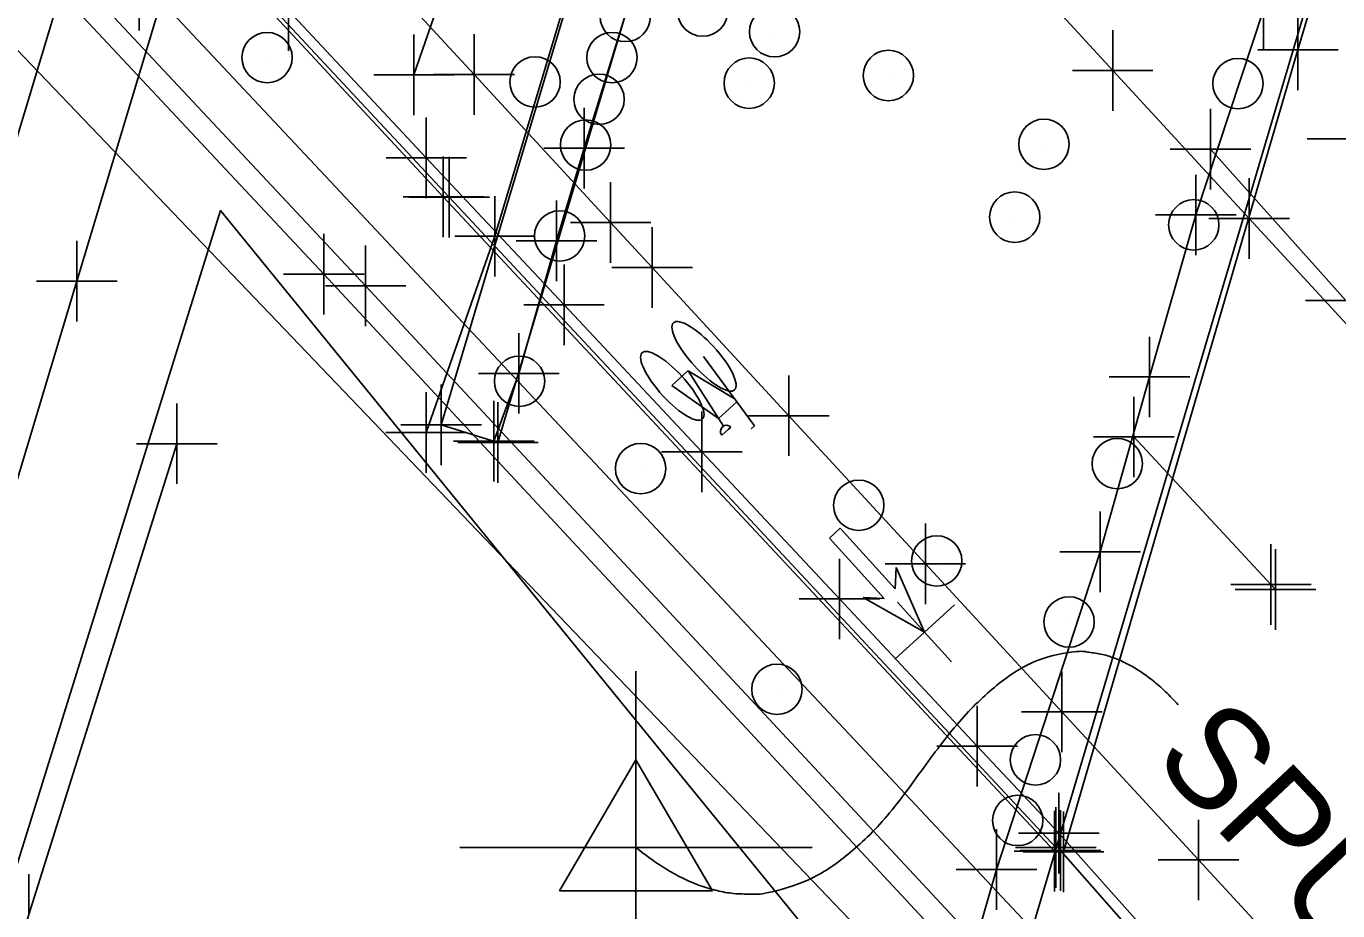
# Model space of a CAD drawing. Extents: x 0 to 1944463, y 0 to 420651.
# Drawn here: x 1943145.8 to 1943210.9, y 417422.6 to 417466.5 of the extents above; entities that cross this region are included whole.
import ezdxf

# ---------------------------------------------------------------- set-up
doc = ezdxf.new("R2010")
doc.units = 0
for name, color, linetype in [('SUR - CTRL - Points Text', 7, 'Continuous'), ('SUR - CTRL - Temporary Points', 7, 'Continuous'), ('SUR - DRG - Bridge Deck', 7, 'Continuous'), ('SUR - DRG - Bridge Deck - Points - Locators', 7, 'Continuous'), ('SUR - DRG - Bridges', 7, 'Continuous'), ('SUR - DRG - Bridges - Points - Locators', 7, 'Continuous'), ('SUR - DTM - Breaklines', 7, 'Continuous'), ('SUR - DTM - Breaklines - Points - Locators', 7, 'Continuous'), ('SUR - DTM - Spot Points - Locators', 7, 'Continuous'), ('SUR - TR-CTRL - Pavement Marking', 7, 'Continuous'), ('SUR - TR-CTRL - Pavement Marking - Points - Locators', 7, 'Continuous'), ('SUR - TRAN - Features', 7, 'Continuous'), ('SUR - TRAN - Features - Points - Locators', 7, 'Continuous'), ('SUR - TRAN - Railroads', 7, 'Continuous'), ('SUR - TRAN - Railroads - Points - Locators', 7, 'Continuous'), ('SUR - UTL - Fiber Optic Cable (Underground)', 7, 'Continuous'), ('SUR - UTL - Overhead Wire Crossings', 7, 'Continuous'), ('SUR - VEG - Features', 7, 'Continuous')]:
    doc.layers.add(name, color=color, linetype=linetype)

msp = doc.modelspace()

# ---------------------------------------------------------------- linework, layer by layer
at = {"layer": 'SUR - CTRL - Points Text'}
msp.add_open_spline([(1943203.027, 417432.794), (1943197.034, 417439.379), (1943183.519, 417419.623), (1943176.109, 417425.712)], degree=2, dxfattribs=at)
at = {"layer": 'SUR - CTRL - Temporary Points'}
for p, q in [((1943151.455, 417466.259), (1943151.455, 417475.009)), ((1943176.109, 417425.712), (1943176.109, 417434.462)), ((1943172.309, 417423.563), (1943176.109, 417430.062)), ((1943176.109, 417430.062), (1943179.909, 417423.563)), ((1943167.36, 417425.712), (1943176.109, 417425.712)), ((1943176.109, 417425.712), (1943176.109, 417425.712)), ((1943176.109, 417425.712), (1943184.859, 417425.712)), ((1943176.109, 417416.963), (1943176.109, 417425.712)), ((1943179.909, 417423.563), (1943172.309, 417423.563))]:
    msp.add_line(p, q, dxfattribs=at)
at = {"layer": 'SUR - DRG - Bridge Deck'}
for points in [[(1943196.879, 417425.529), (1943166.547, 417457.994), (1943131.643, 417495.52), (1943090.152, 417539.699)], [(1943196.956, 417425.713), (1943166.839, 417457.988), (1943131.763, 417495.586), (1943090.286, 417539.864)], [(1943194.852, 417419.061), (1943162.692, 417453.577), (1943127.403, 417491.232), (1943088.362, 417533.062)]]:
    msp.add_lwpolyline(points, dxfattribs=at)
at = {"layer": 'SUR - DRG - Bridge Deck - Points - Locators'}
for p, q in [((1943166.547, 417457.994), (1943166.547, 417459.994)), ((1943166.839, 417457.988), (1943166.839, 417459.988)), ((1943166.547, 417457.994), (1943164.547, 417457.994)), ((1943166.839, 417457.988), (1943164.839, 417457.988)), ((1943166.547, 417457.994), (1943168.547, 417457.994)), ((1943166.547, 417457.994), (1943166.547, 417455.994)), ((1943166.839, 417457.988), (1943168.839, 417457.988)), ((1943166.839, 417457.988), (1943166.839, 417455.988)), ((1943162.692, 417453.577), (1943162.692, 417455.577)), ((1943162.692, 417453.577), (1943160.692, 417453.577)), ((1943162.692, 417453.577), (1943164.692, 417453.577)), ((1943162.692, 417453.577), (1943162.692, 417451.577)), ((1943196.956, 417425.713), (1943196.956, 417427.713)), ((1943196.879, 417425.529), (1943196.879, 417427.529)), ((1943196.879, 417425.529), (1943194.879, 417425.529)), ((1943196.956, 417425.713), (1943194.956, 417425.713)), ((1943196.879, 417425.529), (1943198.879, 417425.529)), ((1943196.879, 417425.529), (1943196.879, 417423.529)), ((1943196.956, 417425.713), (1943198.956, 417425.713)), ((1943196.956, 417425.713), (1943196.956, 417423.713))]:
    msp.add_line(p, q, dxfattribs=at)
at = {"layer": 'SUR - DRG - Bridges'}
msp.add_line((1943166.44, 417446.69), (1943194.62, 417540.97), dxfattribs=at)
msp.add_lwpolyline([(1943194.586, 417417.65), (1943160.612, 417454.166), (1943126.96, 417490.097), (1943087.359, 417532.419), (1943088.24, 417533.281), (1943102.062, 417579.551), (1943115.41, 417624.415), (1943114.938, 417624.906), (1943115.852, 417625.619), (1943152.828, 417586.155), (1943187.702, 417548.755), (1943222.943, 417511.078), (1943222.064, 417510.2)], close=True, dxfattribs=at)
msp.add_lwpolyline([(1943166.44, 417446.69), (1943169.26, 417445.81), (1943197.39, 417540.17), (1943194.62, 417540.97)], dxfattribs=at)
at = {"layer": 'SUR - DRG - Bridges - Points - Locators'}
for p, q in [((1943160.612, 417454.166), (1943160.612, 417456.166)), ((1943160.612, 417454.166), (1943158.612, 417454.166)), ((1943160.612, 417454.166), (1943162.612, 417454.166)), ((1943160.612, 417454.166), (1943160.612, 417452.166)), ((1943166.44, 417446.69), (1943166.44, 417448.69)), ((1943169.26, 417445.81), (1943169.26, 417447.81)), ((1943166.44, 417446.69), (1943164.44, 417446.69)), ((1943166.44, 417446.69), (1943168.44, 417446.69)), ((1943166.44, 417446.69), (1943166.44, 417444.69)), ((1943169.26, 417445.81), (1943167.26, 417445.81)), ((1943169.26, 417445.81), (1943171.26, 417445.81)), ((1943169.26, 417445.81), (1943169.26, 417443.81))]:
    msp.add_line(p, q, dxfattribs=at)
at = {"layer": 'SUR - DTM - Breaklines'}
for points in [[(1943188.25, 417535), (1943184.04, 417524.1), (1943176.74, 417500.81), (1943169.52, 417476.85), (1943165.09, 417464.05)], [(1943192.22, 417533.53), (1943184.89, 417509.08), (1943176.97, 417482.28), (1943169.11, 417456.04), (1943165.69, 417446.3)], [(1943169.06, 417445.88), (1943170.3, 417449.24), (1943172.17, 417455.81), (1943173.54, 417460.42), (1943176.1, 417468.74), (1943181.24, 417486), (1943187.47, 417507.21), (1943195.29, 417532.75)], [(1943218.59, 417509.53), (1943215.96, 417501.29), (1943213.27, 417491.41), (1943208.92, 417476.57), (1943209.78, 417476.3), (1943207.25, 417467.28), (1943203.9, 417457.1), (1943201.6, 417449.06), (1943199.15, 417440.38), (1943194, 417424.62), (1943191.92, 417417.37)], [(1943197.33, 417425.5), (1943208.97, 417465.3), (1943220.33, 417503.55)], [(1943088.848, 417235.618), (1943103.517, 417283.357), (1943116.732, 417330.002), (1943131.722, 417376.661), (1943145.977, 417422.385), (1943153.319, 417445.75)]]:
    msp.add_lwpolyline(points, dxfattribs=at)
at = {"layer": 'SUR - DTM - Breaklines - Points - Locators'}
for p, q in [((1943207.25, 417467.28), (1943207.25, 417465.28)), ((1943208.97, 417465.3), (1943208.97, 417467.3)), ((1943165.09, 417464.05), (1943165.09, 417466.05)), ((1943208.97, 417465.3), (1943206.97, 417465.3)), ((1943208.97, 417465.3), (1943210.97, 417465.3)), ((1943208.97, 417465.3), (1943208.97, 417463.3)), ((1943165.09, 417464.05), (1943163.09, 417464.05)), ((1943165.09, 417464.05), (1943167.09, 417464.05)), ((1943165.09, 417464.05), (1943165.09, 417462.05)), ((1943173.54, 417460.42), (1943173.54, 417462.42)), ((1943211.427, 417460.879), (1943209.427, 417460.879)), ((1943173.54, 417460.42), (1943171.54, 417460.42)), ((1943173.54, 417460.42), (1943175.54, 417460.42)), ((1943173.54, 417460.42), (1943173.54, 417458.42)), ((1943203.9, 417457.1), (1943203.9, 417459.1)), ((1943169.11, 417456.04), (1943169.11, 417458.04)), ((1943172.17, 417455.81), (1943172.17, 417457.81)), ((1943203.9, 417457.1), (1943201.9, 417457.1)), ((1943203.9, 417457.1), (1943205.9, 417457.1)), ((1943203.9, 417457.1), (1943203.9, 417455.1)), ((1943169.11, 417456.04), (1943167.11, 417456.04)), ((1943169.11, 417456.04), (1943171.11, 417456.04)), ((1943169.11, 417456.04), (1943169.11, 417454.04)), ((1943172.17, 417455.81), (1943170.17, 417455.81)), ((1943172.17, 417455.81), (1943174.17, 417455.81)), ((1943172.17, 417455.81), (1943172.17, 417453.81)), ((1943170.3, 417449.24), (1943170.3, 417451.24)), ((1943201.6, 417449.06), (1943201.6, 417451.06)), ((1943170.3, 417449.24), (1943168.3, 417449.24)), ((1943170.3, 417449.24), (1943172.3, 417449.24)), ((1943170.3, 417449.24), (1943170.3, 417447.24)), ((1943201.6, 417449.06), (1943199.6, 417449.06)), ((1943201.6, 417449.06), (1943203.6, 417449.06)), ((1943201.6, 417449.06), (1943201.6, 417447.06)), ((1943165.69, 417446.3), (1943165.69, 417448.3)), ((1943169.06, 417445.88), (1943169.06, 417447.88)), ((1943153.319, 417445.75), (1943153.319, 417447.75)), ((1943165.69, 417446.3), (1943163.69, 417446.3)), ((1943165.69, 417446.3), (1943167.69, 417446.3)), ((1943165.69, 417446.3), (1943165.69, 417444.3)), ((1943153.319, 417445.75), (1943151.319, 417445.75)), ((1943153.319, 417445.75), (1943155.319, 417445.75)), ((1943153.319, 417445.75), (1943153.319, 417443.75)), ((1943169.06, 417445.88), (1943167.06, 417445.88)), ((1943169.06, 417445.88), (1943171.06, 417445.88)), ((1943169.06, 417445.88), (1943169.06, 417443.88)), ((1943199.15, 417440.38), (1943199.15, 417442.38)), ((1943199.15, 417440.38), (1943197.15, 417440.38)), ((1943199.15, 417440.38), (1943201.15, 417440.38)), ((1943199.15, 417440.38), (1943199.15, 417438.38)), ((1943197.33, 417425.5), (1943197.33, 417427.5)), ((1943194, 417424.62), (1943194, 417426.62)), ((1943197.33, 417425.5), (1943195.33, 417425.5)), ((1943197.33, 417425.5), (1943199.33, 417425.5)), ((1943197.33, 417425.5), (1943197.33, 417423.5)), ((1943194, 417424.62), (1943192, 417424.62)), ((1943194, 417424.62), (1943196, 417424.62)), ((1943194, 417424.62), (1943194, 417422.62)), ((1943145.977, 417422.385), (1943145.977, 417424.385))]:
    msp.add_line(p, q, dxfattribs=at)
at = {"layer": 'SUR - DTM - Spot Points - Locators'}
for p, q in [((1943183, 417466.18), (1943183, 417466.18)), ((1943157.81, 417464.9), (1943157.81, 417464.9)), ((1943174.93, 417464.9), (1943174.93, 417464.9)), ((1943171.11, 417463.69), (1943171.11, 417463.69)), ((1943181.74, 417463.63), (1943181.74, 417463.63)), ((1943188.65, 417464.01), (1943188.65, 417464.01)), ((1943206, 417463.61), (1943206, 417463.61)), ((1943174.29, 417462.83), (1943174.29, 417462.83)), ((1943173.62, 417460.56), (1943173.62, 417460.56)), ((1943196.37, 417460.6), (1943196.37, 417460.6)), ((1943194.92, 417456.98), (1943194.92, 417456.98)), ((1943203.81, 417456.6), (1943203.81, 417456.6)), ((1943172.33, 417456.05), (1943172.33, 417456.05)), ((1943170.34, 417448.84), (1943170.34, 417448.84)), ((1943200.01, 417444.75), (1943200.01, 417444.75)), ((1943176.35, 417444.5), (1943176.35, 417444.5)), ((1943187.18, 417442.68), (1943187.18, 417442.68)), ((1943191.05, 417439.92), (1943191.05, 417439.92)), ((1943197.62, 417436.89), (1943197.62, 417436.89)), ((1943183.12, 417433.55), (1943183.12, 417433.55)), ((1943195.95, 417430.05), (1943195.95, 417430.05)), ((1943195.07, 417427.04), (1943195.07, 417427.04))]:
    msp.add_line(p, q, dxfattribs=at)
for centre in [(1943175.579, 417466.951), (1943179.419, 417467.221), (1943182.989, 417466.191), (1943157.799, 417464.911), (1943174.919, 417464.911), (1943171.099, 417463.701), (1943181.729, 417463.641), (1943188.639, 417464.021), (1943205.989, 417463.621), (1943174.279, 417462.841), (1943173.609, 417460.571), (1943196.359, 417460.611), (1943194.909, 417456.991), (1943203.799, 417456.611), (1943172.319, 417456.061), (1943170.329, 417448.851), (1943199.999, 417444.761), (1943176.339, 417444.511), (1943187.169, 417442.691), (1943191.039, 417439.931), (1943197.609, 417436.901), (1943183.109, 417433.561), (1943195.939, 417430.061), (1943195.059, 417427.051)]:
    msp.add_circle(centre, 1.25, dxfattribs=at)
at = {"layer": 'SUR - TR-CTRL - Pavement Marking'}
for p, q in [((1943181.996, 417446.643), (1943179.468, 417450.078)), ((1943177.889, 417448.645), (1943178.679, 417449.362)), ((1943180.452, 417446.623), (1943178.695, 417449.361)), ((1943181.026, 417447.96), (1943178.695, 417449.361)), ((1943177.889, 417448.645), (1943180.208, 417447.004)), ((1943181.12, 417447.832), (1943180.208, 417447.004)), ((1943180.821, 417446.576), (1943180.692, 417446.459)), ((1943181.996, 417446.643), (1943181.824, 417446.488)), ((1943180.68, 417446.448), (1943180.368, 417446.165)), ((1943180.692, 417446.459), (1943180.68, 417446.448)), ((1943185.712, 417441.066), (1943186.252, 417441.555)), ((1943186.252, 417441.555), (1943188.976, 417438.553)), ((1943188.436, 417438.063), (1943185.712, 417441.066)), ((1943188.976, 417438.553), (1943189.027, 417439.598)), ((1943189.027, 417439.598), (1943190.435, 417436.401)), ((1943190.435, 417436.401), (1943187.391, 417438.114)), ((1943187.391, 417438.114), (1943188.436, 417438.063))]:
    msp.add_line(p, q, dxfattribs=at)
for points in [[(1943161.291, 417471.42), (1943168.072, 417464.071), (1943174.853, 417456.721), (1943176.911, 417454.49), (1943183.692, 417447.14), (1943190.473, 417439.79), (1943197.254, 417432.441), (1943204.035, 417425.091), (1943210.035, 417418.587)], [(1943194.807, 417469.696), (1943199.772, 417464.274), (1943206.548, 417456.92), (1943213.324, 417449.566)], [(1943158.866, 417467.239), (1943165.702, 417459.94), (1943172.538, 417452.641), (1943179.373, 417445.342), (1943186.209, 417438.043), (1943193.045, 417430.745), (1943197.093, 417426.422), (1943203.752, 417418.962), (1943208.254, 417413.918), (1943214.725, 417406.294)], [(1943204.624, 417460.359), (1943211.35, 417452.855)], [(1943200.825, 417446.083), (1943207.63, 417438.755), (1943207.849, 417438.519)]]:
    msp.add_lwpolyline(points, dxfattribs=at)
msp.add_arc((1943180.606, 417446.358), 0.306, 45.3874, 219.03127, dxfattribs=at)
for centre, major_axis, ratio, start_param, end_param in [((1943179.488, 417450.086), (1.512, -1.667), 0.298889, 1.386374, 7.660383), ((1943177.912, 417448.619), (1.494, -1.647), 0.302542, 1.700921, 7.971867), ((1943179.488, 417450.086), (1.512, -1.667), 0.298889, 1.377198, 1.386374), ((1943177.912, 417448.619), (1.494, -1.647), 0.302542, 1.688682, 1.700921)]:
    msp.add_ellipse(centre, major_axis=major_axis, ratio=ratio, start_param=start_param, end_param=end_param, dxfattribs=at)
at = {"layer": 'SUR - TR-CTRL - Pavement Marking - Points - Locators'}
for p, q in [((1943158.866, 417467.239), (1943158.866, 417465.239)), ((1943199.772, 417464.274), (1943199.772, 417466.274)), ((1943199.772, 417464.274), (1943197.772, 417464.274)), ((1943199.772, 417464.274), (1943201.772, 417464.274)), ((1943199.772, 417464.274), (1943199.772, 417462.274)), ((1943204.624, 417460.359), (1943204.624, 417462.359)), ((1943165.702, 417459.94), (1943165.702, 417461.94)), ((1943204.624, 417460.359), (1943202.624, 417460.359)), ((1943204.624, 417460.359), (1943206.624, 417460.359)), ((1943204.624, 417460.359), (1943204.624, 417458.359)), ((1943165.702, 417459.94), (1943163.702, 417459.94)), ((1943165.702, 417459.94), (1943167.702, 417459.94)), ((1943165.702, 417459.94), (1943165.702, 417457.94)), ((1943206.548, 417456.92), (1943206.548, 417458.92)), ((1943206.548, 417456.92), (1943204.548, 417456.92)), ((1943206.548, 417456.92), (1943208.548, 417456.92)), ((1943206.548, 417456.92), (1943206.548, 417454.92)), ((1943172.538, 417452.641), (1943172.538, 417454.641)), ((1943172.538, 417452.641), (1943170.538, 417452.641)), ((1943172.538, 417452.641), (1943174.538, 417452.641)), ((1943172.538, 417452.641), (1943172.538, 417450.641)), ((1943211.35, 417452.855), (1943209.35, 417452.855)), ((1943200.825, 417446.083), (1943200.825, 417448.083)), ((1943179.373, 417445.342), (1943179.373, 417447.342)), ((1943200.825, 417446.083), (1943198.825, 417446.083)), ((1943200.825, 417446.083), (1943202.825, 417446.083)), ((1943200.825, 417446.083), (1943200.825, 417444.083)), ((1943179.373, 417445.342), (1943177.373, 417445.342)), ((1943179.373, 417445.342), (1943181.373, 417445.342)), ((1943179.373, 417445.342), (1943179.373, 417443.342)), ((1943207.63, 417438.755), (1943207.63, 417440.755)), ((1943186.209, 417438.043), (1943186.209, 417440.043)), ((1943207.849, 417438.519), (1943207.849, 417440.519)), ((1943207.63, 417438.755), (1943205.63, 417438.755)), ((1943207.63, 417438.755), (1943209.63, 417438.755)), ((1943207.63, 417438.755), (1943207.63, 417436.755)), ((1943207.849, 417438.519), (1943205.849, 417438.519)), ((1943207.849, 417438.519), (1943209.849, 417438.519)), ((1943207.849, 417438.519), (1943207.849, 417436.519)), ((1943186.209, 417438.043), (1943184.209, 417438.043)), ((1943186.209, 417438.043), (1943188.209, 417438.043)), ((1943186.209, 417438.043), (1943186.209, 417436.043)), ((1943190.435, 417436.401), (1943189.092, 417437.883)), ((1943190.435, 417436.401), (1943191.917, 417437.745)), ((1943190.435, 417436.401), (1943188.954, 417435.058)), ((1943190.435, 417436.401), (1943191.779, 417434.92)), ((1943193.045, 417430.745), (1943193.045, 417432.745)), ((1943193.045, 417430.745), (1943191.045, 417430.745)), ((1943193.045, 417430.745), (1943195.045, 417430.745)), ((1943193.045, 417430.745), (1943193.045, 417428.745)), ((1943197.093, 417426.422), (1943197.093, 417428.422)), ((1943197.093, 417426.422), (1943195.093, 417426.422)), ((1943197.093, 417426.422), (1943199.093, 417426.422)), ((1943197.093, 417426.422), (1943197.093, 417424.422))]:
    msp.add_line(p, q, dxfattribs=at)
at = {"layer": 'SUR - TRAN - Features'}
for p, q in [((1943168.072, 417464.071), (1943168.072, 417466.071)), ((1943168.072, 417464.071), (1943166.072, 417464.071)), ((1943168.072, 417464.071), (1943170.072, 417464.071)), ((1943168.072, 417464.071), (1943168.072, 417462.071)), ((1943174.853, 417456.721), (1943174.853, 417458.721)), ((1943174.853, 417456.721), (1943172.853, 417456.721)), ((1943174.853, 417456.721), (1943176.853, 417456.721)), ((1943174.853, 417456.721), (1943174.853, 417454.721)), ((1943176.911, 417454.49), (1943176.911, 417456.49)), ((1943176.911, 417454.49), (1943174.911, 417454.49)), ((1943176.911, 417454.49), (1943178.911, 417454.49)), ((1943176.911, 417454.49), (1943176.911, 417452.49)), ((1943183.692, 417447.14), (1943183.692, 417449.14)), ((1943183.692, 417447.14), (1943181.692, 417447.14)), ((1943183.692, 417447.14), (1943185.692, 417447.14)), ((1943183.692, 417447.14), (1943183.692, 417445.14)), ((1943190.473, 417439.79), (1943190.473, 417441.79)), ((1943190.473, 417439.79), (1943188.473, 417439.79)), ((1943190.473, 417439.79), (1943192.473, 417439.79)), ((1943190.473, 417439.79), (1943190.473, 417437.79)), ((1943197.254, 417432.441), (1943197.254, 417434.441)), ((1943197.254, 417432.441), (1943195.254, 417432.441)), ((1943197.254, 417432.441), (1943199.254, 417432.441)), ((1943197.254, 417432.441), (1943197.254, 417430.441)), ((1943204.035, 417425.091), (1943204.035, 417427.091)), ((1943204.035, 417425.091), (1943202.035, 417425.091)), ((1943204.035, 417425.091), (1943206.035, 417425.091)), ((1943204.035, 417425.091), (1943204.035, 417423.091))]:
    msp.add_line(p, q, dxfattribs=at)
msp.add_lwpolyline([(1943197.184, 417425.565), (1943202.015, 417420.067), (1943219.808, 417398.653), (1943235.891, 417376.011), (1943243.908, 417365.01), (1943259.423, 417347.224), (1943283.941, 417321.057), (1943313.881, 417289.098), (1943327.653, 417274.25), (1943335.225, 417264.751), (1943342.123, 417251.422), (1943345.054, 417242.562)], dxfattribs=at)
at = {"layer": 'SUR - TRAN - Features - Points - Locators'}
for q in [(1943197.184, 417427.565), (1943195.184, 417425.565), (1943199.184, 417425.565), (1943197.184, 417423.565)]:
    msp.add_line((1943197.184, 417425.565), q, dxfattribs=at)
at = {"layer": 'SUR - TRAN - Railroads'}
for points in [[(1943093.8, 417289.09), (1943099.68, 417308.96), (1943109.47, 417341.69), (1943118.91, 417373.09), (1943128.73, 417405.59), (1943143.71, 417455.42), (1943175.9, 417562.25), (1943188.11, 417602.58), (1943216.37, 417696.61), (1943236.5, 417763.05)], [(1943098.53, 417287.57), (1943104.56, 417307.63), (1943114.3, 417340.28), (1943123.75, 417371.73), (1943133.57, 417404.59), (1943148.36, 417453.81), (1943180.54, 417560.57), (1943192.93, 417601.39), (1943221.1, 417695.23), (1943241.09, 417761.6)]]:
    msp.add_lwpolyline(points, dxfattribs=at)
at = {"layer": 'SUR - TRAN - Railroads - Points - Locators'}
for q in [(1943148.36, 417455.81), (1943146.36, 417453.81), (1943150.36, 417453.81), (1943148.36, 417451.81)]:
    msp.add_line((1943148.36, 417453.81), q, dxfattribs=at)
at = {"layer": 'SUR - UTL - Fiber Optic Cable (Underground)'}
msp.add_lwpolyline([(1943675.935, 416874.811), (1943301.532, 417291.453), (1943229.017, 417377.593), (1943204.769, 417412.08), (1943079.474, 417545.559), (1943001.447, 417611.824), (1942943.851, 417666.04), (1942875.969, 417717.873), (1942785.445, 417773.544), (1942671.047, 417813.855), (1942647.996, 417834.422), (1942364.461, 417940.541)], dxfattribs=at)
at = {"layer": 'SUR - UTL - Overhead Wire Crossings'}
msp.add_lwpolyline([(1943056.401, 417558.259), (1943199.988, 417408.257)], dxfattribs=at)
at = {"layer": 'SUR - VEG - Features'}
msp.add_lwpolyline([(1943097.093, 417269.666), (1943155.488, 417457.316), (1943210.454, 417389.876), (1943185.649, 417378.147), (1943164.567, 417411.667), (1943116.141, 417264.546)], dxfattribs=at)

# ---------------------------------------------------------------- texts
at = {"layer": 'SUR - CTRL - Points Text'}
msp.add_text('SPUR-S103', height=5, rotation=313.23288, dxfattribs=at).set_placement((1943201.665, 417430.068))

doc.saveas('drawing.dxf')
